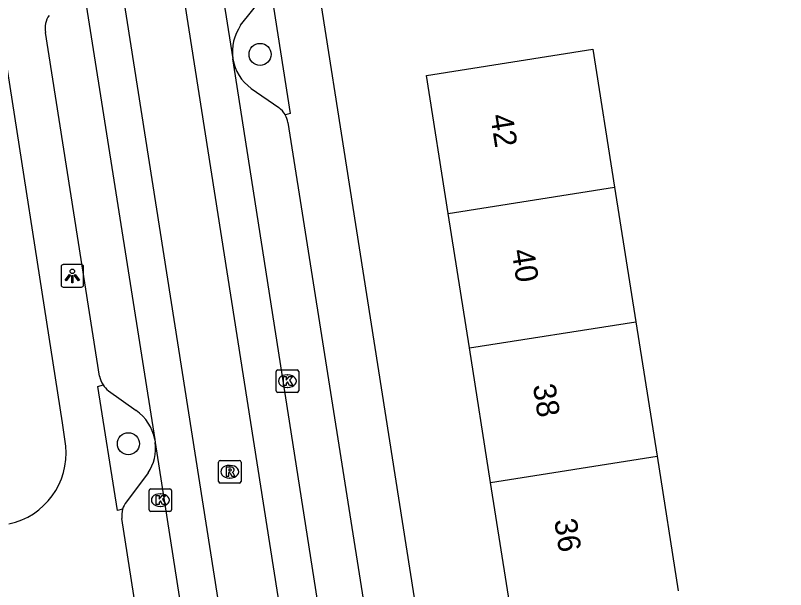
# Model space of a CAD drawing. Extents: x 160077 to 160945, y 386481 to 387498.
# Drawn here: x 160513.03 to 160547.2, y 387426.28 to 387451.77 of the extents above; entities that cross this region are included whole.
import ezdxf

# ---------------------------------------------------------------- set-up
doc = ezdxf.new("R2010")
doc.units = 0
for name, color, linetype in [('IMGEO_Boom', 7, 'Continuous'), ('IMGEO_Kolk', 7, 'Continuous'), ('IMGEO_Lichtpunt', 7, 'Continuous'), ('IMGEO_Pand', 7, 'Continuous'), ('IMGEO_Pand_nummerreeks', 7, 'Continuous'), ('IMGEO_Parkeervlak_open', 7, 'Continuous'), ('IMGEO_Rijbaan_lokaal_gesloten', 7, 'Continuous'), ('IMGEO_Rioolput', 7, 'Continuous'), ('IMGEO_Voetpad_open', 7, 'Continuous')]:
    doc.layers.add(name, color=color, linetype=linetype)

msp = doc.modelspace()

# ---------------------------------------------------------------- linework, layer by layer
at = {"layer": 'IMGEO_Boom'}
for centre in [(160523.885, 387450.037), (160518.042, 387432.751)]:
    msp.add_circle(centre, 0.489, dxfattribs=at)
at = {"layer": 'IMGEO_Kolk'}
for p, q in [((160524.599, 387435.106), (160524.599, 387435.958)), ((160524.674, 387436.032), (160525.526, 387436.032)), ((160525.6, 387435.958), (160525.6, 387435.106)), ((160525.087, 387435.812), (160525.112, 387435.812)), ((160525.11, 387435.252), (160525.085, 387435.252)), ((160525.526, 387435.032), (160524.674, 387435.032)), ((160519.037, 387430.748), (160519.889, 387430.748)), ((160518.962, 387429.822), (160518.962, 387430.674)), ((160519.45, 387430.528), (160519.475, 387430.528)), ((160519.963, 387430.674), (160519.963, 387429.822)), ((160519.889, 387429.748), (160519.037, 387429.748)), ((160519.473, 387429.968), (160519.448, 387429.968))]:
    msp.add_line(p, q, dxfattribs=at)
for points in [[(160524.599, 387435.106), (160524.599, 387435.958)], [(160524.674, 387436.032), (160525.526, 387436.032)], [(160525.6, 387435.958), (160525.6, 387435.106)], [(160524.92, 387435.732), (160525.043, 387435.732), (160525.043, 387435.581), (160525.173, 387435.732), (160525.337, 387435.732), (160525.191, 387435.581), (160525.344, 387435.332), (160525.192, 387435.332), (160525.107, 387435.496), (160525.043, 387435.429), (160525.043, 387435.332), (160524.92, 387435.332), (160524.92, 387435.732)], [(160525.526, 387435.032), (160524.674, 387435.032)], [(160519.037, 387430.748), (160519.889, 387430.748)], [(160518.962, 387429.822), (160518.962, 387430.674)], [(160519.283, 387430.448), (160519.406, 387430.448), (160519.406, 387430.297), (160519.536, 387430.448), (160519.7, 387430.448), (160519.554, 387430.297), (160519.707, 387430.048), (160519.555, 387430.048), (160519.47, 387430.212), (160519.406, 387430.145), (160519.406, 387430.048), (160519.283, 387430.048), (160519.283, 387430.448)], [(160519.963, 387430.674), (160519.963, 387429.822)], [(160519.889, 387429.748), (160519.037, 387429.748)]]:
    msp.add_lwpolyline(points, dxfattribs=at)
for centre, start, end in [((160524.676, 387435.956), 91.552, 178.448), ((160524.676, 387435.956), 91.552, 178.448), ((160525.524, 387435.956), 1.552, 88.448), ((160525.524, 387435.956), 1.552, 88.448), ((160524.676, 387435.108), 181.552, 268.448), ((160524.676, 387435.108), 181.552, 268.448), ((160525.524, 387435.108), 271.552, 358.448), ((160525.524, 387435.108), 271.552, 358.448), ((160519.039, 387430.672), 91.552, 178.448), ((160519.039, 387430.672), 91.552, 178.448), ((160519.887, 387430.672), 1.552, 88.448), ((160519.887, 387430.672), 1.552, 88.448), ((160519.039, 387429.824), 181.552, 268.448), ((160519.039, 387429.824), 181.552, 268.448), ((160519.887, 387429.824), 271.552, 358.448), ((160519.887, 387429.824), 271.552, 358.448)]:
    msp.add_arc(centre, 0.0765, start, end, dxfattribs=at)
for centre, major_axis, ratio, start_param, end_param in [((160525.086, 387435.532), (-0.387, 0.002), 0.722429, 4.712389, 7.853982), ((160525.111, 387435.532), (-0.39, 0.002), 0.717154, 1.570796, 4.712389), ((160519.449, 387430.248), (-0.387, 0.002), 0.722429, 4.712389, 7.853982), ((160519.474, 387430.248), (-0.39, 0.002), 0.717154, 1.570796, 4.712389)]:
    msp.add_ellipse(centre, major_axis=major_axis, ratio=ratio, start_param=start_param, end_param=end_param, dxfattribs=at)
at = {"layer": 'IMGEO_Lichtpunt'}
for p, q in [((160515.959, 387440.702), (160515.151, 387440.702)), ((160515.959, 387440.702), (160515.151, 387440.702)), ((160515.057, 387440.607), (160515.057, 387439.8)), ((160515.057, 387440.607), (160515.057, 387439.8)), ((160516.053, 387439.8), (160516.053, 387440.607)), ((160516.053, 387439.8), (160516.053, 387440.607)), ((160515.151, 387439.706), (160515.959, 387439.706)), ((160515.151, 387439.706), (160515.959, 387439.706))]:
    msp.add_line(p, q, dxfattribs=at)
for points in [[(160515.431, 387440.271), (160515.47, 387440.243), (160515.282, 387439.981), (160515.244, 387440.008), (160515.431, 387440.271)], [(160515.533, 387440.223), (160515.58, 387440.223), (160515.58, 387439.901), (160515.533, 387439.901), (160515.533, 387440.223)], [(160515.643, 387440.243), (160515.681, 387440.27), (160515.868, 387440.008), (160515.829, 387439.98), (160515.643, 387440.243)]]:
    msp.add_lwpolyline(points, dxfattribs=at)
msp.add_circle((160515.556, 387440.405), 0.0994, dxfattribs=at)
for centre, start, end in [((160515.151, 387440.607), 90, 180), ((160515.151, 387440.607), 90, 180), ((160515.959, 387440.607), 0, 90), ((160515.959, 387440.607), 0, 90), ((160515.151, 387439.8), 180, 270), ((160515.151, 387439.8), 180, 270), ((160515.959, 387439.8), 270, 0), ((160515.959, 387439.8), 270, 360)]:
    msp.add_arc(centre, 0.0946, start, end, dxfattribs=at)
at = {"layer": 'IMGEO_Pand'}
for points in [[(160532.23, 387442.98), (160531.264, 387449.106), (160538.648, 387450.271), (160539.614, 387444.144)], [(160532.23, 387442.98), (160539.614, 387444.144)], [(160539.614, 387444.144), (160540.557, 387438.17)], [(160533.172, 387437.006), (160532.23, 387442.98)], [(160533.172, 387437.006), (160540.557, 387438.17)], [(160540.557, 387438.17), (160541.499, 387432.196)], [(160534.114, 387431.032), (160533.172, 387437.006)], [(160534.114, 387431.032), (160541.499, 387432.196)], [(160541.499, 387432.196), (160542.441, 387426.222)], [(160535.057, 387425.058), (160534.114, 387431.032)]]:
    msp.add_lwpolyline(points, dxfattribs=at)
at = {"layer": 'IMGEO_Parkeervlak_open'}
for points in [[(160523.024, 387451.33), (160523.933, 387452.489)], [(160523.496, 387448.525), (160524.713, 387447.68)], [(160517.156, 387435.104), (160518.382, 387434.226)], [(160518.922, 387431.456), (160517.961, 387430.167)]]:
    msp.add_lwpolyline(points, dxfattribs=at)
for centre, radius, start, end in [((160524.795, 387450.132), 2.138, 145.9098, 187.7295), ((160524.663, 387450.165), 2.012, 189.1696, 234.5674), ((160524.112, 387446.849), 1.026, 29.2589, 54.1374), ((160517.924, 387436.011), 1.188, 212.6777, 229.7247), ((160517.227, 387432.564), 2.024, 10.8233, 55.2056), ((160517.223, 387432.564), 2.028, 326.8927, 6.8017), ((160518.665, 387429.577), 0.918, 140.0136, 163.0891)]:
    msp.add_arc(centre, radius, start, end, dxfattribs=at)
at = {"layer": 'IMGEO_Rijbaan_lokaal_gesloten'}
for points in [[(160529.432, 387395.722), (160520.138, 387455.008), (160521.823, 387455.263)], [(160521.823, 387455.263), (160522.676, 387449.844)], [(160515.838, 387454.295), (160517.498, 387454.571), (160526.805, 387395.323)], [(160515.838, 387454.295), (160519.215, 387432.944)], [(160527.057, 387421.827), (160522.676, 387449.844)], [(160519.215, 387432.944), (160519.237, 387432.804)], [(160519.237, 387432.804), (160523.536, 387405.179)]]:
    msp.add_lwpolyline(points, dxfattribs=at)
at = {"layer": 'IMGEO_Rioolput'}
for p, q in [((160522.041, 387431.082), (160522.041, 387431.934)), ((160522.116, 387432.008), (160522.968, 387432.008)), ((160522.529, 387431.788), (160522.554, 387431.788)), ((160523.042, 387431.934), (160523.042, 387431.082)), ((160522.552, 387431.228), (160522.527, 387431.228)), ((160522.968, 387431.008), (160522.116, 387431.008))]:
    msp.add_line(p, q, dxfattribs=at)
for points in [[(160522.041, 387431.082), (160522.041, 387431.934)], [(160522.116, 387432.008), (160522.968, 387432.008)], [(160523.042, 387431.934), (160523.042, 387431.082)], [(160522.63, 387431.706), (160522.378, 387431.708), (160522.378, 387431.308)], [(160522.378, 387431.308), (160522.502, 387431.308), (160522.502, 387431.47), (160522.513, 387431.47)], [(160522.556, 387431.627), (160522.502, 387431.627), (160522.502, 387431.546)], [(160522.502, 387431.546), (160522.554, 387431.546)], [(160522.56, 387431.441), (160522.631, 387431.308), (160522.771, 387431.308), (160522.706, 387431.434)], [(160522.968, 387431.008), (160522.116, 387431.008)]]:
    msp.add_lwpolyline(points, dxfattribs=at)
for centre, radius, start, end in [((160522.118, 387431.932), 0.0765, 91.552, 178.448), ((160522.118, 387431.932), 0.0765, 91.552, 178.448), ((160522.966, 387431.932), 0.0765, 1.552, 88.448), ((160522.966, 387431.932), 0.0765, 1.552, 88.448), ((160522.512, 387431.417), 0.0533, 26.0293, 88.6989), ((160522.538, 387431.735), 0.19, 274.7715, 282.9687), ((160522.562, 387431.531), 0.0964, 77.0061, 93.1865), ((160522.576, 387431.588), 0.0378, 276.6634, 79.6772), ((160522.629, 387431.596), 0.109, 350.3612, 89.416), ((160522.627, 387431.596), 0.112, 277.5842, 350.9817), ((160522.611, 387431.381), 0.108, 29.5134, 73.7905), ((160522.118, 387431.084), 0.0765, 181.552, 268.448), ((160522.118, 387431.084), 0.0765, 181.552, 268.448), ((160522.966, 387431.084), 0.0765, 271.552, 358.448), ((160522.966, 387431.084), 0.0765, 271.552, 358.448)]:
    msp.add_arc(centre, radius, start, end, dxfattribs=at)
for centre, major_axis, ratio, start_param, end_param in [((160522.528, 387431.508), (-0.387, 0.002), 0.722429, 4.712389, 7.853982), ((160522.553, 387431.508), (-0.39, 0.002), 0.717154, 1.570796, 4.712389)]:
    msp.add_ellipse(centre, major_axis=major_axis, ratio=ratio, start_param=start_param, end_param=end_param, dxfattribs=at)
at = {"layer": 'IMGEO_Voetpad_open'}
for points in [[(160526.245, 387454.473), (160528.008, 387443.246), (160536.56, 387388.7), (160547.203, 387320.436)], [(160524.135, 387452.848), (160524.367, 387452.908), (160525.224, 387447.412), (160525.007, 387447.35)], [(160515.262, 387432.65), (160515.116, 387433.681), (160512.191, 387452.41)], [(160516.764, 387435.752), (160514.362, 387451.011)], [(160525.124, 387447.012), (160528.551, 387425.288)], [(160517.786, 387429.844), (160517.564, 387429.789), (160516.683, 387435.291), (160516.924, 387435.369)], [(160521.087, 387408.071), (160517.757, 387429.437)]]:
    msp.add_lwpolyline(points, dxfattribs=at)
for centre, radius, start, end in [((160515.321, 387451.197), 0.977, 144.1625, 190.9881), ((160524.087, 387446.842), 1.05, 9.2897, 28.8973), ((160517.928, 387436.013), 1.193, 192.654, 212.6919), ((160512.078, 387432.323), 3.201, 281.8262, 5.8674), ((160518.681, 387429.576), 0.934, 163.3099, 188.5389)]:
    msp.add_arc(centre, radius, start, end, dxfattribs=at)

# ---------------------------------------------------------------- texts
at = {"layer": 'IMGEO_Pand_nummerreeks'}
for s, p in [('42', (160534.096, 387447.324)), ('40', (160535.041, 387441.329)), ('38', (160535.986, 387435.341)), ('36', (160536.93, 387429.355))]:
    msp.add_text(s, height=1, rotation=278.9622, dxfattribs=at).set_placement(p)

doc.saveas('drawing.dxf')
